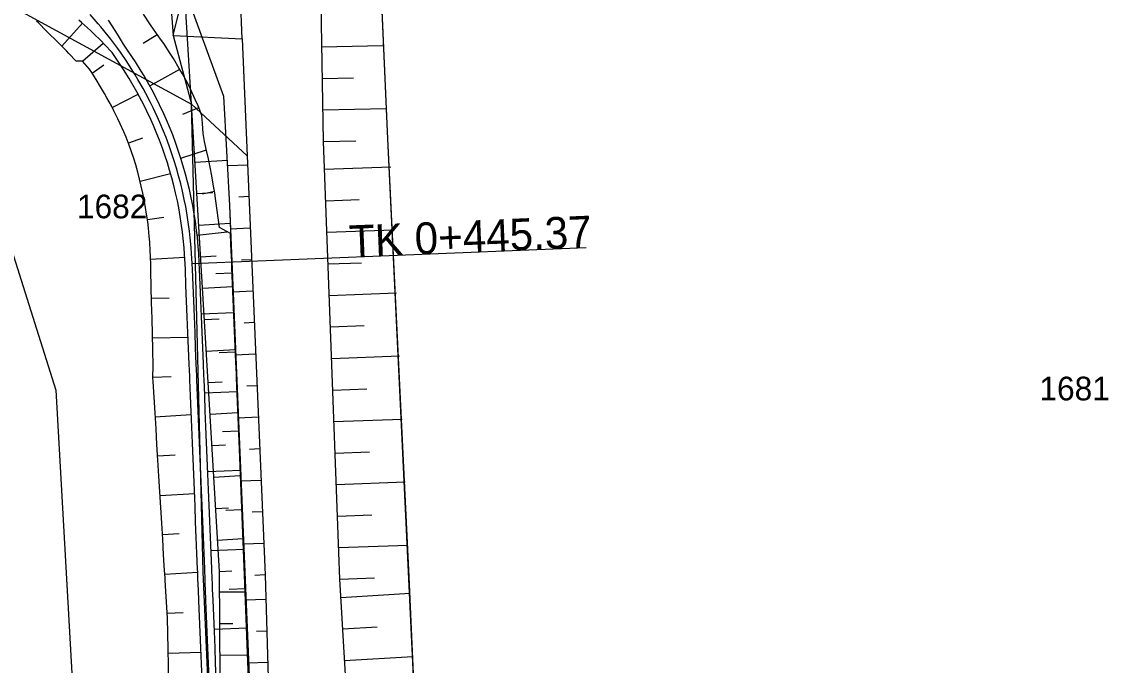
# Model space of a CAD drawing. Extents: x -583721 to -583071, y -1166145 to -1165065.
# Drawn here: x -583239 to -583170.1, y -1165709.1 to -1165668.3 of the extents above; entities that cross this region are included whole.
import ezdxf

# ---------------------------------------------------------------- set-up
doc = ezdxf.new("R2010")
doc.units = 0
for name, color, linetype in [('01_DOPRAVA', 7, 'Continuous'), ('03_PC_POPIS_NAVRH', 7, 'Continuous'), ('14', 7, 'Continuous'), ('21', 7, 'Continuous'), ('_Rozpiska', 7, 'Continuous'), ('Kabel_navrh', 7, 'Continuous'), ('KOTY', 7, 'Continuous'), ('Parcelní čísla', 7, 'Continuous'), ('Popis cest', 7, 'Continuous'), ('Popis PP', 7, 'Continuous'), ('Rámy', 7, 'Continuous'), ('TISK', 7, 'Continuous')]:
    doc.layers.add(name, color=color, linetype=linetype)

msp = doc.modelspace()

# ---------------------------------------------------------------- linework, layer by layer
at = {"layer": '01_DOPRAVA'}
for points in [[(-583374.25, -1165656.58), (-583351.23, -1165657.59), (-583331.17, -1165652.35), (-583245.16, -1165665.31), (-583236.84, -1165691.62), (-583230.99, -1165795.18)], [(-583214.03, -1165712.42), (-583215.79, -1165675.68), (-583216.29, -1165664.24)], [(-583228.69, -1165666.2), (-583226.21, -1165672.99), (-583225.84, -1165679.92), (-583220.97, -1165796.08), (-583216.51, -1165909.44), (-583213.19, -1165995.13), (-583203.41, -1165993.97)]]:
    msp.add_lwpolyline(points, dxfattribs=at)
at = {"layer": '03_PC_POPIS_NAVRH'}
for points in [[(-583242.08, -1165665.94), (-583228.25, -1165673.5)], [(-583228.25, -1165673.5), (-583224.72, -1165676.77)]]:
    msp.add_lwpolyline(points, dxfattribs=at)
at = {"layer": '14'}
for p, q in [((-583235.162, -1165668.355), (-583236.464, -1165669.814)), ((-583231.31, -1165669.633), (-583230.415, -1165669.068)), ((-583235.151, -1165670.765), (-583233.839, -1165669.629)), ((-583233.808, -1165671.025), (-583234.533, -1165671.544)), ((-583230.89, -1165672.323), (-583228.985, -1165671.271)), ((-583233.269, -1165673.7), (-583231.628, -1165672.849)), ((-583228.786, -1165674.135), (-583227.779, -1165673.703)), ((-583231.347, -1165675.639), (-583232.234, -1165675.975)), ((-583228.92, -1165676.91), (-583227.29, -1165676.392)), ((-583231.506, -1165678.365), (-583229.567, -1165677.886)), ((-583227.536, -1165679.167), (-583226.79, -1165679.009)), ((-583230.002, -1165680.679), (-583231.037, -1165680.819)), ((-583227.883, -1165681.793), (-583225.987, -1165681.577)), ((-583230.834, -1165683.31), (-583228.669, -1165683.196)), ((-583226.69, -1165684.231), (-583225.662, -1165684.176)), ((-583229.667, -1165685.782), (-583230.775, -1165685.809)), ((-583227.616, -1165686.784), (-583225.556, -1165686.7)), ((-583230.715, -1165688.308), (-583228.456, -1165688.268)), ((-583226.482, -1165689.24), (-583225.451, -1165689.198)), ((-583229.521, -1165690.766), (-583230.686, -1165690.808)), ((-583227.411, -1165691.78), (-583225.346, -1165691.696)), ((-583230.536, -1165693.303), (-583228.255, -1165693.166)), ((-583226.275, -1165694.236), (-583225.242, -1165694.194)), ((-583229.269, -1165695.731), (-583230.385, -1165695.799)), ((-583227.207, -1165696.776), (-583225.137, -1165696.691)), ((-583230.234, -1165698.294), (-583228.051, -1165698.162)), ((-583226.068, -1165699.232), (-583225.032, -1165699.189)), ((-583229.016, -1165700.725), (-583230.083, -1165700.79)), ((-583227.002, -1165701.772), (-583224.927, -1165701.687)), ((-583229.932, -1165703.285), (-583227.846, -1165703.158)), ((-583225.861, -1165704.227), (-583224.823, -1165704.185)), ((-583228.761, -1165705.735), (-583229.779, -1165705.78)), ((-583226.798, -1165706.768), (-583224.718, -1165706.683)), ((-583229.709, -1165708.279), (-583227.639, -1165708.229))]:
    msp.add_line(p, q, dxfattribs=at)
at = {"layer": '21'}
for points in [[(-583224.586, -1165709.836), (-583224.628, -1165708.837), (-583224.67, -1165707.838), (-583224.711, -1165706.839), (-583224.753, -1165705.84), (-583224.795, -1165704.841), (-583224.824, -1165704.156), (-583224.837, -1165703.842), (-583224.854, -1165703.432), (-583224.858, -1165703.34), (-583224.871, -1165703.042), (-583224.879, -1165702.842), (-583224.921, -1165701.843), (-583224.963, -1165700.844), (-583225.005, -1165699.845), (-583225.047, -1165698.846), (-583225.088, -1165697.847), (-583225.13, -1165696.848), (-583225.172, -1165695.849), (-583225.214, -1165694.849), (-583225.256, -1165693.85), (-583225.298, -1165692.851), (-583225.34, -1165691.852), (-583225.382, -1165690.853), (-583225.392, -1165690.607), (-583225.424, -1165689.854), (-583225.465, -1165688.855), (-583225.507, -1165687.856), (-583225.549, -1165686.856), (-583225.591, -1165685.857), (-583225.633, -1165684.858), (-583225.675, -1165683.859), (-583225.69, -1165683.487), (-583225.719, -1165682.797), (-583225.738, -1165682.361), (-583225.766, -1165681.695), (-583226.475, -1165681.317), (-583226.548, -1165680.696), (-583226.609, -1165680.223), (-583226.693, -1165679.628), (-583226.77, -1165679.13), (-583226.864, -1165678.562), (-583226.957, -1165678.039), (-583227.06, -1165677.496), (-583227.17, -1165676.949), (-583227.281, -1165676.431), (-583227.411, -1165675.859), (-583227.498, -1165675.355), (-583227.541, -1165674.715), (-583227.588, -1165674.213), (-583227.814, -1165673.607), (-583228.004, -1165673.189), (-583228.291, -1165672.581), (-583228.483, -1165672.193), (-583228.81, -1165671.575), (-583229.013, -1165671.222), (-583229.389, -1165670.603), (-583229.593, -1165670.282), (-583230.004, -1165669.656), (-583230.204, -1165669.363), (-583230.655, -1165668.733), (-583230.85, -1165668.47), (-583231.275, -1165667.787)], [(-583235.151, -1165670.765), (-583235.562, -1165670.772), (-583236.016, -1165670.276), (-583236.171, -1165670.113), (-583236.656, -1165669.62), (-583236.8, -1165669.478), (-583237.316, -1165668.989), (-583237.44, -1165668.857), (-583237.953, -1165668.336), (-583238.068, -1165668.224)], [(-583227.568, -1165709.958), (-583227.609, -1165708.959), (-583227.65, -1165707.96), (-583227.69, -1165706.961), (-583227.731, -1165705.962), (-583227.772, -1165704.963), (-583227.8, -1165704.278), (-583227.813, -1165703.963), (-583227.83, -1165703.554), (-583227.834, -1165703.462), (-583227.846, -1165703.164), (-583227.854, -1165702.964), (-583227.895, -1165701.965), (-583227.936, -1165700.966), (-583227.977, -1165699.967), (-583228.018, -1165698.968), (-583228.059, -1165697.968), (-583228.1, -1165696.969), (-583228.14, -1165695.97), (-583228.181, -1165694.971), (-583228.222, -1165693.972), (-583228.263, -1165692.973), (-583228.304, -1165691.973), (-583228.345, -1165690.974), (-583228.355, -1165690.728), (-583228.386, -1165689.975), (-583228.427, -1165688.976), (-583228.468, -1165687.977), (-583228.509, -1165686.978), (-583228.549, -1165685.978), (-583228.59, -1165684.979), (-583228.631, -1165683.98), (-583228.646, -1165683.608), (-583228.679, -1165682.993), (-583228.708, -1165682.605), (-583228.764, -1165682.014), (-583228.811, -1165681.605), (-583228.887, -1165681.04), (-583228.954, -1165680.61), (-583229.05, -1165680.072), (-583229.138, -1165679.622), (-583229.25, -1165679.111), (-583229.363, -1165678.643), (-583229.49, -1165678.158), (-583229.627, -1165677.673), (-583229.767, -1165677.216), (-583229.931, -1165676.715), (-583230.081, -1165676.286), (-583230.274, -1165675.77), (-583230.433, -1165675.369), (-583230.655, -1165674.84), (-583230.82, -1165674.467), (-583231.074, -1165673.926), (-583231.244, -1165673.581), (-583231.53, -1165673.03), (-583231.703, -1165672.713), (-583232.022, -1165672.154), (-583232.196, -1165671.864), (-583232.55, -1165671.299), (-583232.722, -1165671.035), (-583233.112, -1165670.466), (-583233.282, -1165670.228), (-583233.768, -1165669.703), (-583233.955, -1165669.509), (-583234.477, -1165668.99), (-583234.655, -1165668.82), (-583235.212, -1165668.31), (-583235.378, -1165668.163)], [(-583226.669, -1165709.922), (-583226.709, -1165708.922), (-583226.75, -1165707.923), (-583226.791, -1165706.924), (-583226.832, -1165705.925), (-583226.873, -1165704.926), (-583226.901, -1165704.241), (-583226.914, -1165703.927), (-583226.931, -1165703.517), (-583226.934, -1165703.425), (-583226.947, -1165703.127), (-583226.955, -1165702.927), (-583226.996, -1165701.928), (-583227.037, -1165700.929), (-583227.078, -1165699.93), (-583227.118, -1165698.931), (-583227.159, -1165697.932), (-583227.2, -1165696.932), (-583227.241, -1165695.933), (-583227.282, -1165694.934), (-583227.323, -1165693.935), (-583227.364, -1165692.936), (-583227.405, -1165691.937), (-583227.446, -1165690.937), (-583227.456, -1165690.691), (-583227.487, -1165689.938), (-583227.528, -1165688.939), (-583227.568, -1165687.94), (-583227.609, -1165686.941), (-583227.65, -1165685.942), (-583227.691, -1165684.942), (-583227.732, -1165683.943), (-583227.747, -1165683.571), (-583227.781, -1165682.933), (-583227.811, -1165682.531), (-583227.869, -1165681.919), (-583227.918, -1165681.495), (-583227.997, -1165680.909), (-583228.066, -1165680.464), (-583228.165, -1165679.905), (-583228.257, -1165679.439), (-583228.373, -1165678.909), (-583228.49, -1165678.424), (-583228.621, -1165677.922), (-583228.764, -1165677.418), (-583228.908, -1165676.945), (-583229.079, -1165676.425), (-583229.234, -1165675.981), (-583229.434, -1165675.446), (-583229.599, -1165675.03), (-583229.829, -1165674.482), (-583230.001, -1165674.095), (-583230.263, -1165673.534), (-583230.44, -1165673.177), (-583230.736, -1165672.606), (-583230.915, -1165672.277), (-583231.246, -1165671.697), (-583231.427, -1165671.396), (-583231.793, -1165670.811), (-583231.972, -1165670.537), (-583232.376, -1165669.947), (-583232.552, -1165669.7), (-583232.934, -1165669.061), (-583233.082, -1165668.823), (-583233.505, -1165668.177)], [(-583229.672, -1165710.044), (-583229.693, -1165709.045), (-583229.714, -1165708.045), (-583229.735, -1165707.045), (-583229.762, -1165706.045), (-583229.824, -1165705.046), (-583229.866, -1165704.362), (-583229.885, -1165704.048), (-583229.91, -1165703.639), (-583229.916, -1165703.547), (-583229.934, -1165703.249), (-583229.947, -1165703.05), (-583230.007, -1165702.051), (-583230.067, -1165701.053), (-583230.128, -1165700.055), (-583230.188, -1165699.056), (-583230.249, -1165698.058), (-583230.309, -1165697.06), (-583230.369, -1165696.061), (-583230.43, -1165695.063), (-583230.49, -1165694.065), (-583230.55, -1165693.066), (-583230.611, -1165692.068), (-583230.671, -1165691.069), (-583230.686, -1165690.824), (-583230.678, -1165690.069), (-583230.697, -1165689.069), (-583230.721, -1165688.069), (-583230.745, -1165687.069), (-583230.769, -1165686.069), (-583230.793, -1165685.069), (-583230.817, -1165684.07), (-583230.826, -1165683.697), (-583230.838, -1165683.135), (-583230.853, -1165682.781), (-583230.886, -1165682.24), (-583230.917, -1165681.865), (-583230.97, -1165681.346), (-583231.018, -1165680.951), (-583231.088, -1165680.455), (-583231.155, -1165680.041), (-583231.241, -1165679.568), (-583231.328, -1165679.135), (-583231.428, -1165678.686), (-583231.537, -1165678.236), (-583231.648, -1165677.811), (-583231.781, -1165677.343), (-583231.902, -1165676.943), (-583232.06, -1165676.459), (-583232.19, -1165676.083), (-583232.388, -1165675.592), (-583232.535, -1165675.245), (-583232.759, -1165674.741), (-583232.91, -1165674.419), (-583233.164, -1165673.905), (-583233.317, -1165673.607), (-583233.6, -1165673.084), (-583233.754, -1165672.811), (-583234.068, -1165672.279), (-583234.221, -1165672.03), (-583234.567, -1165671.491), (-583234.717, -1165671.266), (-583235.151, -1165670.765)]]:
    msp.add_lwpolyline(points, dxfattribs=at)
at = {"layer": '_Rozpiska'}
for points in [[(-583220, -1165669.86), (-583216.11, -1165669.77)], [(-583219.95, -1165671.86), (-583217.97, -1165671.82)], [(-583219.91, -1165673.86), (-583215.89, -1165673.77)], [(-583219.86, -1165675.86), (-583217.82, -1165675.81)], [(-583228.01, -1165677.17), (-583225.96, -1165677.04)], [(-583224.69, -1165677.35), (-583225.94, -1165677.41)], [(-583219.8, -1165677.62), (-583215.59, -1165677.46)], [(-583227.89, -1165679.16), (-583226.88, -1165679.1)], [(-583224.61, -1165679.35), (-583225.23, -1165679.38)], [(-583219.72, -1165679.62), (-583217.61, -1165679.54)], [(-583227.77, -1165681.16), (-583225.79, -1165681.04)], [(-583224.52, -1165681.35), (-583225.78, -1165681.41)], [(-583219.65, -1165681.61), (-583215.42, -1165681.46)], [(-583227.66, -1165683.16), (-583226.68, -1165683.1)], [(-583224.44, -1165683.35), (-583225.07, -1165683.38)], [(-583219.57, -1165683.61), (-583217.45, -1165683.54)], [(-583227.54, -1165685.15), (-583225.63, -1165685.04)], [(-583224.35, -1165685.35), (-583225.62, -1165685.4)], [(-583219.5, -1165685.61), (-583215.24, -1165685.46)], [(-583227.42, -1165687.15), (-583226.48, -1165687.09)], [(-583224.26, -1165687.34), (-583224.9, -1165687.37)], [(-583219.43, -1165687.61), (-583217.29, -1165687.53)], [(-583227.3, -1165689.14), (-583225.47, -1165689.04)], [(-583224.18, -1165689.34), (-583225.46, -1165689.4)], [(-583219.35, -1165689.61), (-583215.06, -1165689.45)], [(-583227.18, -1165691.14), (-583226.29, -1165691.09)], [(-583224.09, -1165691.34), (-583224.73, -1165691.37)], [(-583219.28, -1165691.61), (-583217.12, -1165691.53)], [(-583227.06, -1165693.14), (-583225.31, -1165693.03)], [(-583224, -1165693.34), (-583225.29, -1165693.4)], [(-583219.21, -1165693.61), (-583214.88, -1165693.45)], [(-583226.94, -1165695.13), (-583226.09, -1165695.08)], [(-583223.92, -1165695.34), (-583224.56, -1165695.37)], [(-583219.13, -1165695.61), (-583216.96, -1165695.53)], [(-583226.83, -1165697.13), (-583225.15, -1165697.03)], [(-583223.83, -1165697.34), (-583225.13, -1165697.39)], [(-583219.06, -1165697.6), (-583214.7, -1165697.44)], [(-583226.71, -1165699.13), (-583225.89, -1165699.08)], [(-583223.74, -1165699.33), (-583224.4, -1165699.36)], [(-583218.99, -1165699.6), (-583216.8, -1165699.52)], [(-583226.59, -1165701.12), (-583224.98, -1165701.03)], [(-583223.66, -1165701.33), (-583224.97, -1165701.39)], [(-583218.91, -1165701.6), (-583214.52, -1165701.44)], [(-583226.47, -1165703.12), (-583225.69, -1165703.07)], [(-583223.57, -1165703.33), (-583224.23, -1165703.36)], [(-583218.84, -1165703.6), (-583216.64, -1165703.52)], [(-583226.46, -1165704.41), (-583224.85, -1165704.4)], [(-583218.77, -1165704.76), (-583214.38, -1165704.49)], [(-583223.52, -1165704.89), (-583224.83, -1165704.93)], [(-583226.45, -1165706.41), (-583225.61, -1165706.4)], [(-583218.65, -1165706.75), (-583216.47, -1165706.62)], [(-583223.47, -1165706.89), (-583224.11, -1165706.91)], [(-583226.44, -1165708.41), (-583224.7, -1165708.4)], [(-583218.53, -1165708.75), (-583214.21, -1165708.49)], [(-583223.41, -1165708.89), (-583224.68, -1165708.93)]]:
    msp.add_lwpolyline(points, dxfattribs=at)
at = {"layer": 'Kabel_navrh'}
for points in [[(-583230.26, -1165654.06), (-583230.19, -1165658.17), (-583230.05, -1165659.91), (-583229.77, -1165664.47), (-583229.4, -1165669.14), (-583228.25, -1165673.5)], [(-583229.4, -1165669.14), (-583228.69, -1165666.2)], [(-583229.4, -1165669.14), (-583225.03, -1165669.36)], [(-583226.29, -1165730.41), (-583227.5, -1165703.14), (-583228.25, -1165673.5)]]:
    msp.add_lwpolyline(points, dxfattribs=at)
at = {"layer": 'KOTY'}
msp.add_lwpolyline([(-583227.118, -1165709.94), (-583227.159, -1165708.941), (-583227.2, -1165707.942), (-583227.241, -1165706.942), (-583227.282, -1165705.943), (-583227.323, -1165704.944), (-583227.351, -1165704.259), (-583227.364, -1165703.945), (-583227.38, -1165703.535), (-583227.384, -1165703.443), (-583227.396, -1165703.145), (-583227.404, -1165702.946), (-583227.445, -1165701.947), (-583227.486, -1165700.947), (-583227.527, -1165699.948), (-583227.568, -1165698.949), (-583227.609, -1165697.95), (-583227.65, -1165696.951), (-583227.691, -1165695.952), (-583227.732, -1165694.952), (-583227.773, -1165693.953), (-583227.814, -1165692.954), (-583227.854, -1165691.955), (-583227.895, -1165690.956), (-583227.905, -1165690.71), (-583227.936, -1165689.957), (-583227.977, -1165688.957), (-583228.018, -1165687.958), (-583228.059, -1165686.959), (-583228.1, -1165685.96), (-583228.141, -1165684.961), (-583228.182, -1165683.962), (-583228.197, -1165683.59), (-583228.23, -1165682.963), (-583228.26, -1165682.568), (-583228.316, -1165681.967), (-583228.364, -1165681.55), (-583228.442, -1165680.975), (-583228.51, -1165680.537), (-583228.607, -1165679.988), (-583228.698, -1165679.531), (-583228.812, -1165679.01), (-583228.926, -1165678.533), (-583229.055, -1165678.04), (-583229.196, -1165677.546), (-583229.337, -1165677.081), (-583229.505, -1165676.57), (-583229.658, -1165676.133), (-583229.854, -1165675.608), (-583230.016, -1165675.2), (-583230.242, -1165674.661), (-583230.411, -1165674.281), (-583230.669, -1165673.73), (-583230.842, -1165673.379), (-583231.133, -1165672.818), (-583231.309, -1165672.495), (-583231.634, -1165671.926), (-583231.811, -1165671.63), (-583232.171, -1165671.055), (-583232.347, -1165670.786), (-583232.744, -1165670.206), (-583232.917, -1165669.964), (-583233.351, -1165669.382), (-583233.519, -1165669.166), (-583233.991, -1165668.583), (-583234.152, -1165668.392), (-583234.663, -1165667.811)], dxfattribs=at)
at = {"layer": 'Popis cest'}
for points in [[(-583214.43, -1165703.46), (-583215.79, -1165675.68), (-583216.43, -1165661.3)], [(-583228.25, -1165673.5), (-583228.69, -1165666.2)], [(-583214.565, -1166024.741), (-583215.84, -1165999.86), (-583216.56, -1165980.47), (-583218.74, -1165935.28), (-583219.93, -1165903.85), (-583222.02, -1165858.12), (-583222.68, -1165835.28), (-583223.83, -1165795.43), (-583225.18, -1165766.01), (-583226.29, -1165730.41), (-583226.47, -1165703.12), (-583228.25, -1165673.5)], [(-583202.046, -1166023.279), (-583203.28, -1165999.31), (-583203.79, -1165978.24), (-583205.99, -1165934.1), (-583206.83, -1165909.26), (-583206.76, -1165905.62), (-583208.9, -1165862.71), (-583209.34, -1165848.45), (-583210.45, -1165834.4), (-583212.79, -1165765.14), (-583213.22, -1165730.9), (-583214.43, -1165703.46)]]:
    msp.add_lwpolyline(points, dxfattribs=at)
at = {"layer": 'Popis PP'}
for points in [[(-583205.384, -1166023.669), (-583206.37, -1165999.45), (-583206.99, -1165978.09), (-583208.8, -1165934.4), (-583209.98, -1165909.96), (-583210.18, -1165905.46), (-583211.89, -1165862.15), (-583212.92, -1165834.81), (-583214.61, -1165795.62), (-583215.68, -1165765.46), (-583217.22, -1165730.71), (-583218.84, -1165703.6), (-583219.86, -1165675.86), (-583220.15, -1165659.61)], [(-583225.03, -1165669.36), (-583225.23, -1165664)], [(-583225.03, -1165669.36), (-583224.72, -1165676.77), (-583223.57, -1165703.33), (-583222.76, -1165730.88), (-583221.39, -1165765.94), (-583219.92, -1165795.75), (-583218.23, -1165835.3), (-583217.57, -1165858.89), (-583215.65, -1165904.71), (-583214.33, -1165934.9), (-583212.44, -1165979.07), (-583211.41, -1165999.47), (-583210.642, -1166024.283)]]:
    msp.add_lwpolyline(points, dxfattribs=at)
at = {"layer": 'Rámy'}
msp.add_lwpolyline([(-583225.84, -1165679.92), (-583224.89, -1165703.34), (-583223.84, -1165730.71), (-583222.52, -1165765.99), (-583221.05, -1165795.86), (-583219.53, -1165835.39), (-583218.74, -1165858.37), (-583216.69, -1165904.53), (-583215.95, -1165934.96), (-583213.79, -1165980.28), (-583213.02, -1165999.42)], dxfattribs=at)
at = {"layer": 'TISK'}
msp.add_lwpolyline([(-583228.197, -1165683.59), (-583203.218, -1165682.567)], dxfattribs=at)

# ---------------------------------------------------------------- texts
at = {"layer": 'Parcelní čísla'}
for s, p in [('1682', (-583235.505, -1165680.726)), ('1681', (-583174.465, -1165692.266))]:
    msp.add_text(s, height=1.5, dxfattribs=at).set_placement(p)
at = {"layer": 'TISK'}
msp.add_text('TK 0+445.37', height=2, rotation=2.3443, dxfattribs=at).set_placement((-583218.205, -1165683.181))

doc.saveas('drawing.dxf')
